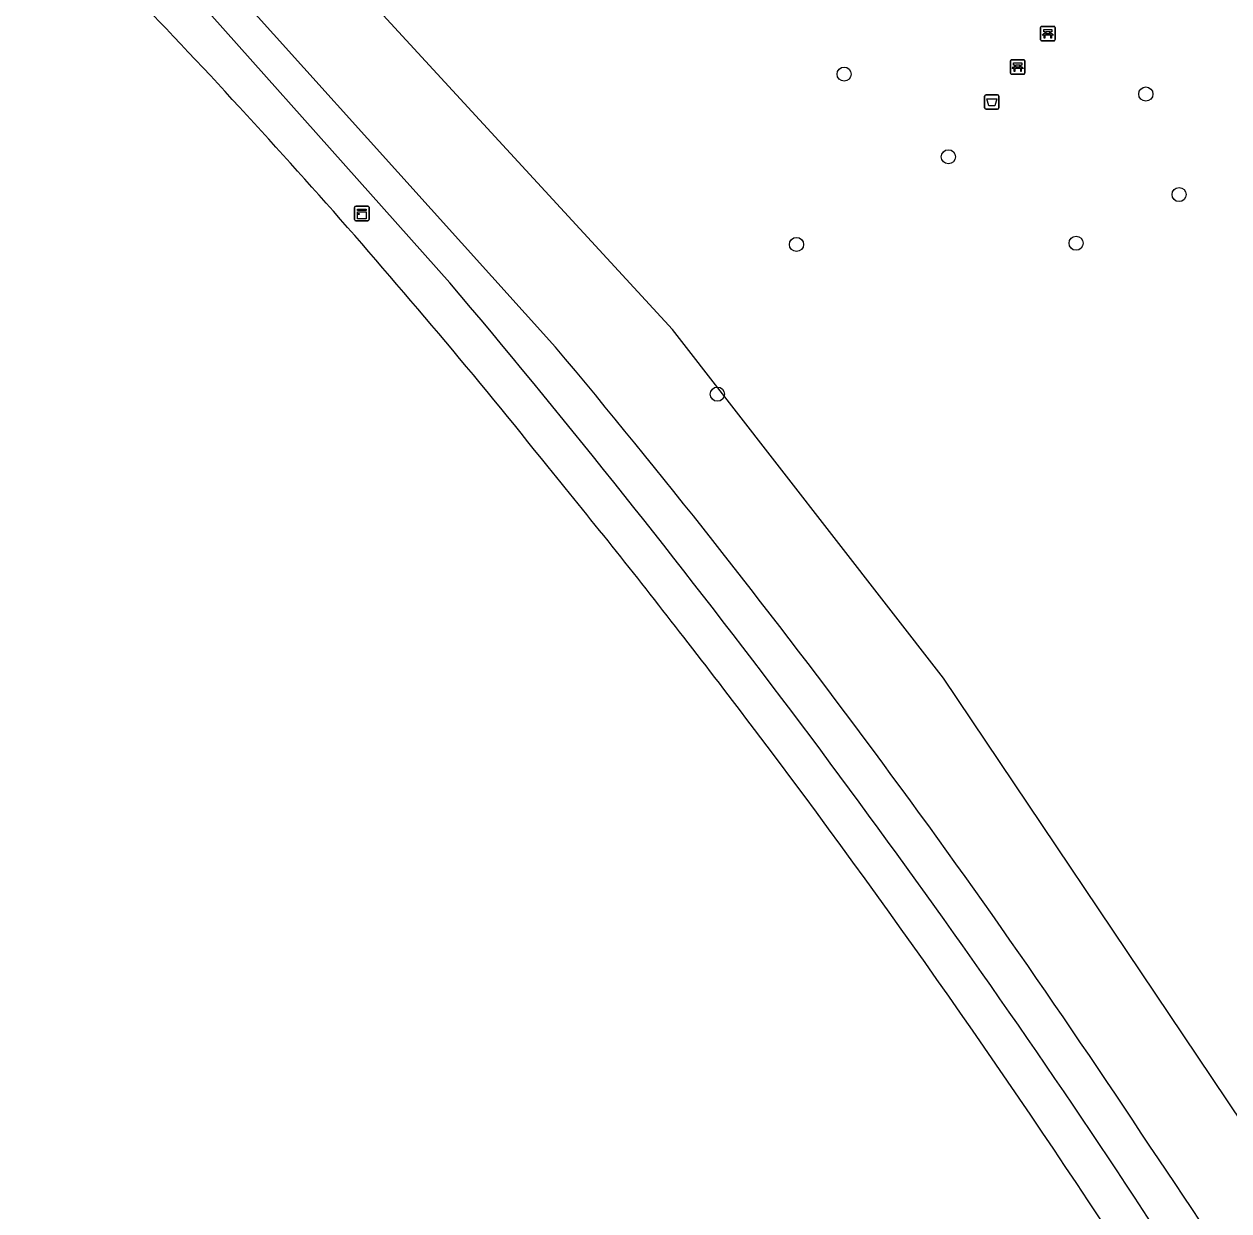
# Model space of a CAD drawing. Extents: x 160457 to 162082, y 388340 to 389736.
# Drawn here: x 160570.2 to 160653.5, y 388623.8 to 388705.9 of the extents above; entities that cross this region are included whole.
import ezdxf

# ---------------------------------------------------------------- set-up
doc = ezdxf.new("R2010")
doc.units = 0
for name, color, linetype in [('IMGEO_Afvalbak', 7, 'Continuous'), ('IMGEO_Bank', 7, 'Continuous'), ('IMGEO_Boom', 7, 'Continuous'), ('IMGEO_Fietspad_gesloten', 7, 'Continuous'), ('IMGEO_Groenvoorziening', 7, 'Continuous'), ('IMGEO_Kast', 7, 'Continuous'), ('IMGEO_Waterloop', 7, 'Continuous')]:
    doc.layers.add(name, color=color, linetype=linetype)

msp = doc.modelspace()

# ---------------------------------------------------------------- linework, layer by layer
at = {"layer": 'IMGEO_Afvalbak'}
for p, q in [((160636.686, 388700.969), (160637.476, 388700.969)), ((160637.476, 388700.969), (160636.686, 388700.969)), ((160636.586, 388700.069), (160636.586, 388700.869)), ((160636.586, 388700.869), (160636.586, 388700.069)), ((160637.576, 388700.869), (160637.576, 388700.069)), ((160637.576, 388700.069), (160637.576, 388700.869)), ((160637.476, 388699.969), (160636.686, 388699.969)), ((160636.686, 388699.969), (160637.476, 388699.969))]:
    msp.add_line(p, q, dxfattribs=at)
msp.add_lwpolyline([(160636.729, 388700.683), (160637.433, 388700.683), (160637.284, 388700.213), (160636.878, 388700.213), (160636.729, 388700.683)], dxfattribs=at)
for centre, start, end in [((160636.686, 388700.869), 90, 180), ((160636.686, 388700.869), 90, 180), ((160637.476, 388700.869), 0, 90), ((160637.476, 388700.869), 360, 90), ((160636.686, 388700.069), 180, 270), ((160636.686, 388700.069), 180, 270), ((160637.476, 388700.069), 270, 0), ((160637.476, 388700.069), 270, 0)]:
    msp.add_arc(centre, 0.1, start, end, dxfattribs=at)
at = {"layer": 'IMGEO_Bank'}
for p, q in [((160640.457, 388704.774), (160640.457, 388705.615)), ((160640.457, 388705.615), (160640.457, 388704.774)), ((160640.532, 388705.699), (160641.373, 388705.699)), ((160641.373, 388705.699), (160640.532, 388705.699)), ((160640.766, 388705.205), (160640.766, 388705.311)), ((160640.81, 388705.311), (160640.81, 388705.205)), ((160641.098, 388705.317), (160640.816, 388705.317)), ((160640.816, 388705.199), (160641.098, 388705.199)), ((160641.104, 388705.205), (160641.104, 388705.311)), ((160641.148, 388705.311), (160641.148, 388705.205)), ((160641.457, 388705.624), (160641.457, 388704.783)), ((160641.457, 388704.783), (160641.457, 388705.624)), ((160641.382, 388704.699), (160640.541, 388704.699)), ((160640.541, 388704.699), (160641.382, 388704.699)), ((160641.154, 388705.097), (160640.761, 388705.097)), ((160638.377, 388702.468), (160638.377, 388703.309)), ((160638.377, 388703.309), (160638.377, 388702.468)), ((160638.452, 388703.393), (160639.293, 388703.393)), ((160639.293, 388703.393), (160638.452, 388703.393)), ((160639.074, 388702.791), (160638.681, 388702.791)), ((160638.686, 388702.899), (160638.686, 388703.005)), ((160638.73, 388703.005), (160638.73, 388702.899)), ((160639.018, 388703.011), (160638.736, 388703.011)), ((160638.736, 388702.893), (160639.018, 388702.893)), ((160639.024, 388702.899), (160639.024, 388703.005)), ((160639.068, 388703.005), (160639.068, 388702.899)), ((160639.377, 388703.318), (160639.377, 388702.477)), ((160639.377, 388702.477), (160639.377, 388703.318)), ((160639.302, 388702.393), (160638.461, 388702.393)), ((160638.461, 388702.393), (160639.302, 388702.393))]:
    msp.add_line(p, q, dxfattribs=at)
for points in [[(160640.704, 388705.097), (160640.562, 388705.097), (160640.674, 388705.199), (160640.76, 388705.199)], [(160640.76, 388705.317), (160640.674, 388705.317), (160640.674, 388705.478), (160641.237, 388705.478), (160641.237, 388705.317), (160641.154, 388705.317)], [(160641.154, 388705.199), (160641.237, 388705.199), (160641.349, 388705.097), (160641.21, 388705.097)], [(160640.754, 388705.09), (160640.754, 388704.883), (160640.711, 388704.883), (160640.711, 388705.09)], [(160641.204, 388705.09), (160641.204, 388704.883), (160641.16, 388704.883), (160641.16, 388705.09)], [(160638.624, 388702.791), (160638.482, 388702.791), (160638.594, 388702.893), (160638.68, 388702.893)], [(160638.68, 388703.011), (160638.594, 388703.011), (160638.594, 388703.172), (160639.157, 388703.172), (160639.157, 388703.011), (160639.074, 388703.011)], [(160638.674, 388702.784), (160638.674, 388702.577), (160638.631, 388702.577), (160638.631, 388702.784)], [(160639.074, 388702.893), (160639.157, 388702.893), (160639.269, 388702.791), (160639.13, 388702.791)], [(160639.124, 388702.784), (160639.124, 388702.577), (160639.08, 388702.577), (160639.08, 388702.784)]]:
    msp.add_lwpolyline(points, dxfattribs=at)
for centre, radius, start, end in [((160640.535, 388705.621), 0.0779, 92.4484, 184.28452), ((160640.535, 388705.621), 0.0779, 92.4484, 184.28452), ((160640.759, 388705.31), 0.00671, 2.89567, 87.10433), ((160640.759, 388705.206), 0.00671, 272.89567, 357.10433), ((160640.816, 388705.31), 0.00671, 92.89567, 177.10433), ((160640.816, 388705.206), 0.00671, 182.89567, 267.10433), ((160641.098, 388705.31), 0.00671, 2.89567, 87.10433), ((160641.098, 388705.206), 0.00671, 272.89567, 357.10433), ((160641.155, 388705.31), 0.00671, 92.89567, 177.10433), ((160641.155, 388705.206), 0.00671, 182.89567, 267.10433), ((160641.379, 388705.621), 0.0779, 2.4484, 94.28452), ((160641.379, 388705.621), 0.0779, 2.4484, 94.28452), ((160640.535, 388704.777), 0.0779, 182.4484, 274.28452), ((160640.535, 388704.777), 0.0779, 182.4484, 274.28452), ((160640.704, 388705.09), 0.00671, 2.89567, 87.10433), ((160640.761, 388705.09), 0.00671, 92.89567, 177.10433), ((160641.153, 388705.09), 0.00671, 2.89567, 87.10433), ((160641.21, 388705.09), 0.00671, 92.89567, 177.10433), ((160641.379, 388704.777), 0.0779, 272.4484, 4.28452), ((160641.379, 388704.777), 0.0779, 272.4484, 4.28452), ((160638.455, 388703.315), 0.0779, 92.4484, 184.28452), ((160638.455, 388703.315), 0.0779, 92.4484, 184.28452), ((160638.624, 388702.784), 0.00671, 2.89567, 87.10433), ((160638.681, 388702.784), 0.00671, 92.89567, 177.10433), ((160638.679, 388703.004), 0.00671, 2.89567, 87.10433), ((160638.679, 388702.9), 0.00671, 272.89567, 357.10433), ((160638.736, 388703.004), 0.00671, 92.89567, 177.10433), ((160638.736, 388702.9), 0.00671, 182.89567, 267.10433), ((160639.018, 388703.004), 0.00671, 2.89567, 87.10433), ((160639.018, 388702.9), 0.00671, 272.89567, 357.10433), ((160639.075, 388703.004), 0.00671, 92.89567, 177.10433), ((160639.075, 388702.9), 0.00671, 182.89567, 267.10433), ((160639.073, 388702.784), 0.00671, 2.89567, 87.10433), ((160639.13, 388702.784), 0.00671, 92.89567, 177.10433), ((160639.299, 388703.315), 0.0779, 2.4484, 94.28452), ((160639.299, 388703.315), 0.0779, 2.4484, 94.28452), ((160638.455, 388702.471), 0.0779, 182.4484, 274.28452), ((160638.455, 388702.471), 0.0779, 182.4484, 274.28452), ((160639.299, 388702.471), 0.0779, 272.4484, 4.28452), ((160639.299, 388702.471), 0.0779, 272.4484, 4.28452)]:
    msp.add_arc(centre, radius, start, end, dxfattribs=at)
at = {"layer": 'IMGEO_Boom'}
for centre in [(160626.87, 388702.398), (160647.735, 388701.023), (160634.081, 388696.684), (160650.033, 388694.074), (160623.579, 388690.623), (160642.911, 388690.707), (160618.106, 388680.272)]:
    msp.add_circle(centre, 0.489, dxfattribs=at)
at = {"layer": 'IMGEO_Fietspad_gesloten'}
for centre, radius, start, end in [((160237.319, 388380.126), 472.569, 38.64572, 44.4242), ((160135.678, 388290.55), 607.928, 37.837925, 39.257053), ((160116.294, 388275.569), 632.426, 37.10331, 37.832477), ((160103.13, 388266.185), 648.587, 33.033097, 37.062917)]:
    msp.add_arc(centre, radius, start, end, dxfattribs=at)
at = {"layer": 'IMGEO_Groenvoorziening'}
msp.add_lwpolyline([(160695.986, 388555.099), (160694.463, 388558.158), (160680.762, 388585.674), (160677.836, 388591.55), (160671.219, 388604.839), (160652.291, 388633.023), (160633.738, 388660.649), (160614.997, 388684.744), (160592.315, 388709.409), (160586.743, 388715.469), (160577.237, 388725.805)], dxfattribs=at)
at = {"layer": 'IMGEO_Kast'}
for p, q in [((160593.022, 388692.34), (160593.022, 388693.181)), ((160593.022, 388693.181), (160593.022, 388692.34)), ((160593.097, 388693.265), (160593.938, 388693.265)), ((160593.938, 388693.265), (160593.097, 388693.265)), ((160594.022, 388693.19), (160594.022, 388692.349)), ((160594.022, 388692.349), (160594.022, 388693.19)), ((160593.947, 388692.265), (160593.106, 388692.265)), ((160593.106, 388692.265), (160593.947, 388692.265))]:
    msp.add_line(p, q, dxfattribs=at)
for points in [[(160593.217, 388693.055), (160593.817, 388693.055), (160593.817, 388692.97), (160593.217, 388692.97), (160593.217, 388693.055)], [(160593.217, 388692.88), (160593.817, 388692.88), (160593.817, 388692.391), (160593.217, 388692.391), (160593.217, 388692.88)]]:
    msp.add_lwpolyline(points, dxfattribs=at)
msp.add_circle((160593.301, 388692.729), 0.0377, dxfattribs=at)
for centre, start, end in [((160593.1, 388693.187), 92.4484, 184.28452), ((160593.1, 388693.187), 92.4484, 184.28452), ((160593.944, 388693.187), 2.4484, 94.28452), ((160593.944, 388693.187), 2.4484, 94.28452), ((160593.1, 388692.343), 182.4484, 274.28452), ((160593.1, 388692.343), 182.4484, 274.28452), ((160593.944, 388692.343), 272.4484, 4.28452), ((160593.944, 388692.343), 272.4484, 4.28452)]:
    msp.add_arc(centre, 0.0779, start, end, dxfattribs=at)
at = {"layer": 'IMGEO_Waterloop'}
for points in [[(160599.612, 388687.978), (160576.723, 388713.666), (160570.17, 388724.579), (160578.346, 388728.529)], [(160577.237, 388725.805), (160572.213, 388723.644), (160576.503, 388717.272), (160606.918, 388683.529)]]:
    msp.add_lwpolyline(points, dxfattribs=at)
for centre, radius, start, end in [((160078.755, 388248.438), 681.533, 34.160335, 40.160314), ((160147.283, 388298.729), 599.446, 33.35052, 39.935617), ((160140.034, 388290.924), 606.971, 27.477266, 34.08983), ((160262.133, 388364.614), 467.358, 26.1826, 34.34416)]:
    msp.add_arc(centre, radius, start, end, dxfattribs=at)

doc.saveas('drawing.dxf')
